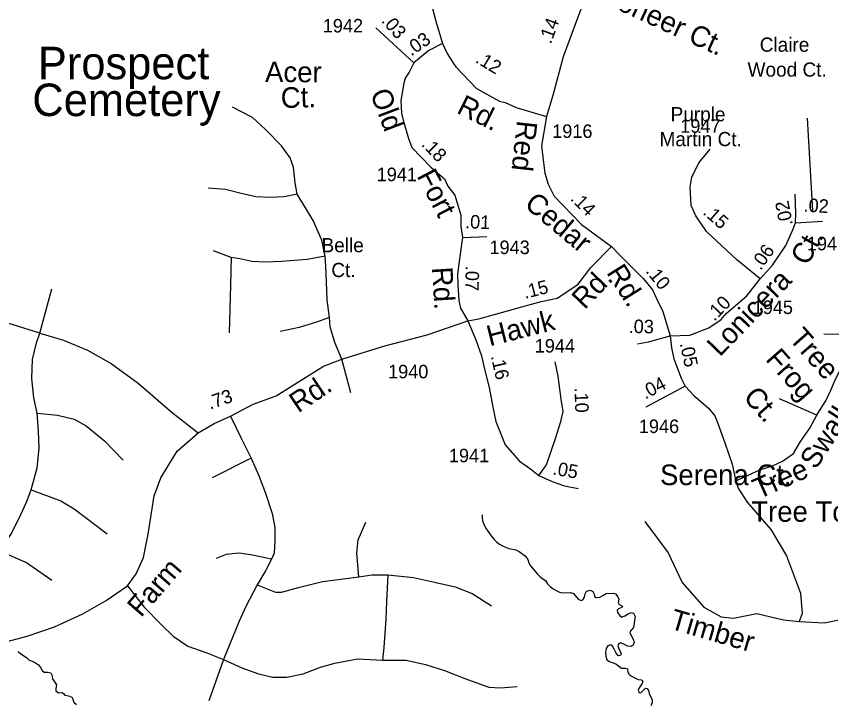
# Model space of a CAD drawing. Extents: x 2290055 to 2389491, y 66597 to 237875.
# Drawn here: x 2355737 to 2359498, y 186629 to 189799 of the extents above; entities that cross this region are included whole.
import ezdxf

# ---------------------------------------------------------------- set-up
doc = ezdxf.new("R2010")
doc.units = 0
for name, color, linetype in [('Exist Cultural Cemetery Label', 7, 'Continuous'), ('Exist Hydrographic Creek Single Shore', 7, 'Continuous'), ('Exist Road Non-System Type 51', 7, 'Continuous'), ('Exist Road Non-System Type 51 Label', 7, 'Continuous'), ('Exist Road Secondary Mileage Hundredths English Label', 7, 'Continuous'), ('Exist Road Secondary Type 51 Attributed', 7, 'Continuous'), ('Exist Road Secondary Type 51 Label', 7, 'Continuous'), ('Exist Road Secondary Type 51 Number Label', 7, 'Continuous')]:
    doc.layers.add(name, color=color, linetype=linetype)

msp = doc.modelspace()

# ---------------------------------------------------------------- linework, layer by layer
at = {"layer": 'Exist Hydrographic Creek Single Shore'}
for points in [[(2357889, 187496.7), (2357888.5, 187484.9), (2357890.2, 187469.4), (2357897, 187450.2), (2357904, 187436.6), (2357914, 187421), (2357934.5, 187394), (2357946, 187380.6), (2357956.7, 187369.6), (2357969, 187360.7), (2357982.5, 187352.7), (2357996.5, 187346.6), (2358012.2, 187340.4), (2358044.2, 187334.3), (2358060, 187327.8), (2358088.2, 187305.3), (2358099.5, 187290.2), (2358104.2, 187274.5), (2358111.2, 187260.8), (2358144, 187222.8), (2358154.5, 187211.5), (2358168.2, 187201), (2358180.7, 187192.8), (2358190.5, 187178.3), (2358202.2, 187165.2), (2358215.7, 187155.3), (2358230.5, 187147), (2358246.2, 187139.9), (2358261.2, 187136.3), (2358297.2, 187137.6), (2358309.7, 187132.4), (2358332.5, 187106.4), (2358346, 187101.5), (2358353.5, 187103.3), (2358361.7, 187116.3), (2358364, 187132), (2358370.7, 187143.4), (2358386.7, 187148), (2358399.5, 187141.7), (2358405.2, 187130.6), (2358407.7, 187119.9), (2358415, 187115), (2358432.7, 187116.1), (2358446, 187124.4), (2358461.5, 187132.4), (2358493.7, 187134), (2358505, 187130.9), (2358514.5, 187117.3), (2358519.7, 187107), (2358516.2, 187091.1), (2358521.2, 187082.1), (2358536.2, 187075.1), (2358534, 187068.4), (2358517.5, 187062.4), (2358511.5, 187056.3), (2358514, 187045.3), (2358524.7, 187031.5), (2358533.5, 187023.1), (2358548, 187030.3), (2358562.7, 187038.9), (2358577.5, 187045.9), (2358588.2, 187042), (2358595.7, 187026.6), (2358587, 186975.5), (2358577.2, 186963.9), (2358570.5, 186953.4), (2358576.5, 186938.6), (2358586.2, 186922.8), (2358591.2, 186906.6), (2358586.7, 186895.1), (2358576.5, 186889), (2358560.5, 186890.3), (2358545.7, 186898.3), (2358529.5, 186904.8), (2358519.5, 186902.6), (2358515.5, 186892), (2358519.2, 186877.2), (2358527.2, 186863.9), (2358530, 186853.3), (2358527, 186847.2), (2358516, 186845.9), (2358506.2, 186859.9), (2358498.2, 186876), (2358490.2, 186889.7), (2358481.2, 186896.3), (2358469.7, 186891), (2358461, 186878.4), (2358458.5, 186860.4), (2358460, 186844.2), (2358465, 186827.5), (2358476.2, 186819.3), (2358506.2, 186808.2), (2358532, 186788.5), (2358548.5, 186788.6), (2358560, 186785.8), (2358561, 186769.3), (2358567, 186758.6), (2358581.2, 186749.4), (2358608.5, 186735.4), (2358625, 186735)], [(2355745.7, 186865.9), (2355757.7, 186854.1), (2355784, 186837.4), (2355795.5, 186825), (2355810.2, 186820.1), (2355825, 186812.4), (2355839.2, 186803.4), (2355849.2, 186791.7), (2355856.5, 186776.7), (2355864.7, 186769), (2355881, 186769.3), (2355896.5, 186766.7), (2355900.2, 186757.5), (2355903.5, 186739.4), (2355922.7, 186711.7), (2355918.7, 186694), (2355919.7, 186683.8), (2355932, 186674.6), (2355947, 186675.8), (2355954, 186671.3), (2355960.5, 186662.8), (2355978, 186659.9), (2355993.5, 186654.3), (2355998, 186645.2), (2356002, 186631.1), (2356014.7, 186620.3)], [(2358625, 186735), (2358630.2, 186727.9), (2358626, 186714.1), (2358614.5, 186700.1), (2358609.5, 186686.3), (2358613.5, 186674.7), (2358622.5, 186675.2), (2358633, 186686.3), (2358643.5, 186696), (2358651, 186693.9), (2358656.2, 186685.5), (2358660, 186670.6), (2358673, 186642.2), (2358674, 186630.4), (2358668.2, 186614.8)]]:
    msp.add_lwpolyline(points, dxfattribs=at)
at = {"layer": 'Exist Road Non-System Type 51'}
for p, q in [((2355845.4, 188335.1), (2355901.4, 188540.4)), ((2357282.2, 188059.7), (2357239.9, 188215.1)), ((2356821.9, 187758), (2356641.5, 187667.7)), ((2356694.4, 186827.7), (2356626, 186637.9))]:
    msp.add_line(p, q, dxfattribs=at)
for points in [[(2357033.4, 188977.6), (2357024, 189030.5), (2357017.8, 189102), (2357002.3, 189145.6), (2356961.8, 189201.6), (2356887.2, 189276.2), (2356828.1, 189332.2), (2356734.8, 189378.9)], [(2357033.4, 188977.6), (2356974.3, 188965.1), (2356909, 188962), (2356843.7, 188965.1), (2356775.3, 188980.7), (2356703.7, 188999.3), (2356622.9, 189005.6)], [(2357164, 188691.3), (2357148.4, 188766), (2357108, 188856.2), (2357067.6, 188921.6), (2357033.4, 188977.6)], [(2357164, 188691.3), (2357080, 188675.8), (2356961.8, 188666.4), (2356887.2, 188663.3), (2356825, 188666.4), (2356769, 188678.9), (2356728.6, 188685.1), (2356647.7, 188716.2)], [(2356728.6, 188685.1), (2356725.5, 188557.5), (2356719.3, 188336.6)], [(2357182.6, 188408.2), (2357173.3, 188489.1), (2357170.2, 188573.1), (2357167.1, 188644.7), (2357164, 188691.3)], [(2355845.4, 188335.1), (2355717.9, 188375.5), (2355525.1, 188434.7)], [(2357182.6, 188408.2), (2357123.6, 188386.4), (2357042.7, 188361.5), (2356955.6, 188342.9)], [(2357239.9, 188215.1), (2357207.5, 188293.1), (2357185.7, 188364.6), (2357182.6, 188408.2)], [(2355833, 187966.4), (2355817.4, 188036.4), (2355808.1, 188126.6), (2355811.2, 188213.8), (2355829.9, 188291.5), (2355845.4, 188335.1)], [(2355845.4, 188335.1), (2355954.3, 188304), (2356066.2, 188257.3), (2356175.1, 188195.1), (2356299.4, 188104.9), (2356458.1, 187968), (2356576.2, 187874.6)], [(2359672.1, 188303.4), (2359609.5, 188328.8), (2359467, 188331.7)], [(2359402.3, 187896.5), (2359434.4, 187957.3), (2359477.6, 188025.8), (2359499.2, 188072.7), (2359520.8, 188123.1), (2359549.6, 188180.8), (2359558.9, 188193.9)], [(2358825.7, 188090.7), (2358867.9, 188046.6)], [(2358867.9, 188046.6), (2358885.5, 188031.1), (2358934.6, 187989.7), (2358963.1, 187953.5), (2358976, 187922.5), (2359009.6, 187829.4), (2359043.2, 187731.1), (2359058.7, 187658.6), (2359060.5, 187653.4)], [(2359434.4, 187957.3), (2359261.9, 188032.4)], [(2355805, 187611.7), (2355833, 187714.4), (2355842.3, 187804.6), (2355839.2, 187882.4), (2355833, 187966.4)], [(2355833, 187966.4), (2355926.3, 187957.1), (2356004, 187938.4), (2356060, 187907.3), (2356144, 187838.8), (2356231, 187748.6)], [(2356725.5, 187952.4), (2356775.3, 187851.3), (2356821.9, 187758)], [(2359060.5, 187653.4), (2359117.4, 187679.7), (2359171.4, 187704.9), (2359229, 187722.9), (2359275.9, 187744.6), (2359326.3, 187780.6), (2359358.7, 187834.7), (2359402.3, 187896.5)], [(2356821.9, 187758), (2356859.2, 187674), (2356887.2, 187596.2), (2356918.3, 187502.8), (2356930.7, 187437.5), (2356930.7, 187378.4), (2356927.6, 187319.3), (2356915.2, 187291.3)], [(2359060.5, 187653.4), (2359071.6, 187619.8), (2359113, 187555.2), (2359221.6, 187428.4), (2359294, 187306.8)], [(2355661.9, 187328.6), (2355711.7, 187406.4), (2355749, 187477.9), (2355783.2, 187555.7), (2355805, 187611.7)], [(2355805, 187611.7), (2355941.8, 187561.9), (2356004, 187524.6), (2356156.4, 187409.5)], [(2357319.5, 187210.4), (2357310.1, 187319.3), (2357316.4, 187381.5), (2357350.6, 187462.4)], [(2358639.4, 187465.4), (2358747.1, 187321.7), (2358811.9, 187184.7), (2358912.8, 187069.3), (2358992, 187026), (2359049.7, 187018.8), (2359157.7, 187040.5), (2359280.2, 187011.6), (2359352.2, 187004.4)], [(2355661.9, 187328.6), (2355783.2, 187275.7), (2355901.4, 187194.8)], [(2356915.2, 187291.3), (2356828.1, 187309.9), (2356765.9, 187319.3), (2356706.8, 187313.1), (2356660.2, 187294.4)], [(2359294, 187306.8), (2359359.4, 187134.2), (2359366.6, 187040.5), (2359352.2, 187004.4)], [(2356915.2, 187291.3), (2356887.2, 187238.4), (2356849.9, 187173)], [(2356849.9, 187173), (2356933.9, 187138.8), (2356961.8, 187138.8), (2357039.6, 187160.6), (2357151.5, 187188.6), (2357319.5, 187210.4)], [(2357319.5, 187210.4), (2357378.6, 187219.7), (2357453.2, 187219.7)], [(2357453.2, 187219.7), (2357447, 187095.3), (2357443.9, 187014.4), (2357434.5, 186883.7), (2357428.3, 186824.6)], [(2357453.2, 187219.7), (2357571.4, 187207.3), (2357667.8, 187185.5), (2357764.2, 187163.7), (2357841.9, 187132.6), (2357932.1, 187076.6)], [(2356249.7, 187168.4), (2356327.4, 187070.4), (2356405.2, 186989.5), (2356461.2, 186936.6), (2356529.6, 186889.9), (2356616.7, 186858.8), (2356694.4, 186827.7)], [(2356849.9, 187173), (2356797, 187073.5), (2356765.9, 187005), (2356694.4, 186827.7)], [(2359352.2, 187004.4), (2359467.5, 186997.2), (2359575.5, 187018.8), (2359676.4, 187011.6), (2359748.4, 186982.8), (2359821.5, 186954.7)], [(2356694.4, 186827.7), (2356778.4, 186790.4), (2356856.1, 186762.4), (2356921.4, 186746.8), (2356986.7, 186746.8), (2357061.4, 186762.4), (2357142.2, 186793.5), (2357207.5, 186812.1), (2357313.3, 186830.8), (2357428.3, 186824.6)], [(2357428.3, 186824.6), (2357537.2, 186824.6), (2357627.3, 186805.9), (2357714.4, 186777.9), (2357807.7, 186740.6), (2357919.7, 186700.1), (2357972.5, 186697), (2358050.3, 186703.3)]]:
    msp.add_lwpolyline(points, dxfattribs=at)
at = {"layer": 'Exist Road Secondary Type 51 Attributed'}
for p, q in [((2357572.3, 189584.9), (2357396.7, 189746.6)), ((2359335.9, 188845.8), (2359460.1, 188853)), ((2357797.4, 188777.5), (2357910.1, 188781.8))]:
    msp.add_line(p, q, dxfattribs=at)
for points in [[(2356987.3, 190144.1), (2357023.2, 190179), (2357082.8, 190214.5), (2357137.6, 190227.4), (2357163.3, 190235.4), (2357206.8, 190233.8), (2357227.8, 190229), (2357304.8, 190207.5), (2357398.2, 190157), (2357507.5, 190090.8), (2357533.3, 190063.4), (2357576.8, 190021.5), (2357589.6, 189987), (2357626.7, 189929.6), (2357649.3, 189871.6), (2357674.4, 189776.6), (2357705.4, 189673.2)], [(2358411.3, 190031.1), (2358359, 189874), (2358263, 189612.8), (2358215, 189433.6), (2358186.1, 189336.8)], [(2357705.4, 189673.2), (2357642.2, 189641.5), (2357572.3, 189584.9)], [(2357705.4, 189673.2), (2357727.6, 189628.3), (2357756.6, 189581.6), (2357766.3, 189565.4), (2357862.9, 189465.5), (2357969.3, 189407.4), (2357995, 189401), (2358045, 189378.7), (2358186.1, 189336.8)], [(2357572.3, 189584.9), (2357552, 189541.6), (2357532.6, 189514.2), (2357526.2, 189490), (2357513.3, 189411), (2357516.5, 189351.3), (2357523, 189319.1), (2357548.7, 189235.3), (2357564.3, 189193.1), (2357651.9, 189102.6), (2357715.2, 189049.1), (2357729.7, 189015.2), (2357761.9, 188973.3), (2357789.3, 188880.1), (2357789.3, 188830.1), (2357797.4, 188777.5)], [(2358186.1, 189336.8), (2358162.1, 189201.7), (2358168, 189148.8), (2358177.7, 189074.4), (2358193.4, 189023.5), (2358220.8, 188968.6), (2358348, 188837.4), (2358486.4, 188735.6)], [(2359171.9, 188587.1), (2359064.4, 188674.9), (2358925.2, 188804.7), (2358875.2, 188877.2), (2358854.3, 188925.6), (2358849.5, 189009.4), (2358857.5, 189056.2), (2358889.7, 189122.3), (2358941.3, 189185.1)], [(2359335.9, 188845.8), (2359337.7, 188888.5), (2359334.4, 188977.2)], [(2359171.9, 188587.1), (2359229.4, 188650.2), (2359290.6, 188740.5), (2359321.2, 188809.8), (2359335.9, 188845.8)], [(2357797.4, 188777.5), (2357789.3, 188723.7), (2357774.8, 188607.7), (2357776.4, 188559.3), (2357781.2, 188487.2), (2357787.7, 188451.8), (2357822.5, 188392.9)], [(2357822.5, 188392.9), (2357873.1, 188401.8), (2358071.9, 188456.9), (2358161.5, 188482.4), (2358234.6, 188497.2), (2358260.4, 188515), (2358331.3, 188561.7), (2358389.9, 188639.1), (2358486.4, 188735.6)], [(2358486.4, 188735.6), (2358526.1, 188694.4), (2358631.8, 188588.7), (2358674.9, 188535.8), (2358694.5, 188496.6), (2358723.5, 188436), (2358757.5, 188323.7)], [(2358757.5, 188323.7), (2358848.2, 188326.3), (2358935.2, 188360.2), (2358992.5, 188398.7), (2359015.1, 188426.1), (2359110.8, 188508.5), (2359171.9, 188587.1)], [(2355640.2, 186897.7), (2355787.3, 186936.8), (2355913.6, 186979), (2356044.5, 187039.8), (2356152, 187100.6), (2356249.7, 187168.4), (2356290.1, 187224.4), (2356324.3, 187299), (2356346.1, 187407.9), (2356374.1, 187583.7), (2356404.5, 187666.7), (2356479.8, 187790.6), (2356576.2, 187874.6), (2356650.9, 187918.2), (2356725.5, 187952.4), (2356830, 188008.3), (2356937, 188045.7), (2357156.1, 188182.9), (2357239.9, 188215.1), (2357439.7, 188277.7), (2357634.6, 188327.6), (2357822.5, 188392.9)], [(2357822.5, 188392.9), (2357858.6, 188305.1), (2357885.5, 188231.5), (2357897.9, 188175.5), (2357920.7, 188084.4), (2357937.2, 187993.2), (2357951.7, 187926.9), (2357970.4, 187881.3), (2357994.6, 187820.5), (2358061.5, 187744.5), (2358111.2, 187709.3), (2358150.6, 187677.9)], [(2358606.5, 188286.4), (2358656.4, 188296), (2358757.5, 188323.7)], [(2358757.5, 188323.7), (2358762.8, 188268.6), (2358774.1, 188217), (2358807.9, 188128.4), (2358825.7, 188090.7)], [(2358150.6, 187677.9), (2358185.3, 187727.5), (2358228.1, 187853.2), (2358252, 187926.9), (2358262.4, 187974.5), (2358254.1, 188030.5), (2358238.8, 188136.7), (2358225.4, 188203.6)], [(2358825.7, 188090.7), (2358645.2, 187994.6)], [(2358150.6, 187677.9), (2358212, 187649.9), (2358268.2, 187631.2), (2358332.3, 187617.8)]]:
    msp.add_lwpolyline(points, dxfattribs=at)
at = {"layer": 'Exist Road Secondary Type 51 Number Label'}
msp.add_line((2359416.5, 188899.1), (2359391.6, 189328.6), dxfattribs=at)

# ---------------------------------------------------------------- texts
at = {"layer": 'Exist Cultural Cemetery Label'}
for s, p in [('Prospect', (2355836.4, 189508.7)), ('Cemetery', (2355810.7, 189338.5))]:
    msp.add_text(s, height=150, dxfattribs=at).set_placement(p)
at = {"layer": 'Exist Road Non-System Type 51 Label'}
for s, rotation, p in [('Tree', 311.4747, (2359301.6, 188308.4)), ('Frog', 311.4747, (2359193.6, 188212.7)), ('Swallow', 57.067, (2359429.6, 187701.8)), ('Ct.', 311.4747, (2359090.5, 188037.4)), ('Tree', 24.0662, (2359165.6, 187567.6)), ('Timber', 343.6862, (2358750.1, 186972.3))]:
    msp.add_text(s, height=95, rotation=rotation, dxfattribs=at).set_placement(p)
msp.add_text('Tree Toad Ct.', height=95, dxfattribs=at).set_placement((2359131.7, 187464.4))
at = {"layer": 'Exist Road Secondary Mileage Hundredths English Label'}
for s, rotation, p in [('.03', 311.0931, (2357420, 189776.8)), ('.14', 69.9284, (2358205.9, 189668.4)), ('.03', 34.534, (2357560.7, 189613.4)), ('.12', 329.036, (2357853.1, 189589)), ('.18', 314.0763, (2357604.7, 189204.4)), ('.14', 315.0002, (2358292.7, 188953.1)), ('.02', 356.3526, (2359371.4, 188897.6)), ('.02', 100.6996, (2359323.9, 188837.5)), ('.01', 357.6125, (2357808.6, 188820.8)), ('.15', 318.6913, (2358904.5, 188888.7)), ('.06', 54.6374, (2359175, 188622.8)), ('.07', 268.4933, (2357812.8, 188647.5)), ('.10', 308.6436, (2358641.1, 188620.7)), ('.15', 14.2622, (2358086.5, 188493.8)), ('.10', 46.0417, (2358961.1, 188387.5)), ('.03', 358.9392, (2358564.9, 188336.7)), ('.05', 282.3324, (2358801, 188287.8)), ('.16', 282.7171, (2357928.2, 188229.1)), ('.04', 28.0319, (2358642, 188028.8)), ('.73', 19.3007, (2356631.8, 187981.9)), ('.10', 271.9751, (2358314.8, 188083.4)), ('.05', 350.1862, (2358211, 187683.1))]:
    msp.add_text(s, height=62.5, rotation=rotation, dxfattribs=at).set_placement(p)
at = {"layer": 'Exist Road Secondary Type 51 Label'}
for s, rotation, p in [('Pioneer Ct.', 335.3568, (2358404.3, 189880)), ('Acer', 359.7003, (2356885.6, 189495.7)), ('Ct.', 1.586, (2356959.5, 189375.4)), ('Old', 290.7838, (2357370.1, 189444.4)), ('Rd.', 333.4353, (2357765.5, 189355.2)), ('Red', 263.66, (2358049.7, 189320.8)), ('Fort', 297.4777, (2357584.5, 189062.6)), ('Cedar', 320.2037, (2358078.3, 188922.6)), ('Ct.', 61.3893, (2359391, 188643.1)), ('Rd.', 302.0947, (2358460.2, 188615.8)), ('Rd.', 273.5473, (2357656.2, 188639.3)), ('Rd.', 46.1859, (2358361.5, 188441.3)), ('Lonicera', 46.0417, (2358985.9, 188223.3)), ('Hawk', 14.2622, (2357923.1, 188274.6)), ('Rd.', 33.8924, (2357038.8, 187964.3)), ('Farm', 48.9993, (2356312.3, 187019.2))]:
    msp.add_text(s, height=95, rotation=rotation, dxfattribs=at).set_placement(p)
for s, height, p in [('Claire ', 65.62, (2359170.6, 189635.6)), ('Wood Ct.', 65.62, (2359114.4, 189520.7)), ('Purple ', 65.62, (2358758.9, 189314.3)), ('Martin Ct.', 65.62, (2358707.8, 189199.5)), ('Belle', 65.62, (2357146.6, 188709.5)), ('Ct.', 65.62, (2357191.8, 188594.7)), ('Serena Ct.', 95, (2358710.2, 187633.9))]:
    msp.add_text(s, height=height, dxfattribs=at).set_placement(p)
at = {"layer": 'Exist Road Secondary Type 51 Number Label'}
for s, p in [('1942', (2357152.3, 189724.6)), ('1916', (2358212, 189237.5)), ('1947', (2358803.6, 189261.4)), ('1941', (2357401.4, 189037.8)), ('1948', (2359388.4, 188718.3)), ('1943', (2357922.4, 188701)), ('1945', (2359138.1, 188424)), ('1944', (2358131.4, 188246.1)), ('1940', (2357454, 188127.1)), ('1946', (2358612.4, 187874.3)), ('1941', (2357734.9, 187739.3))]:
    msp.add_text(s, height=62.5, dxfattribs=at).set_placement(p)

doc.saveas('drawing.dxf')
